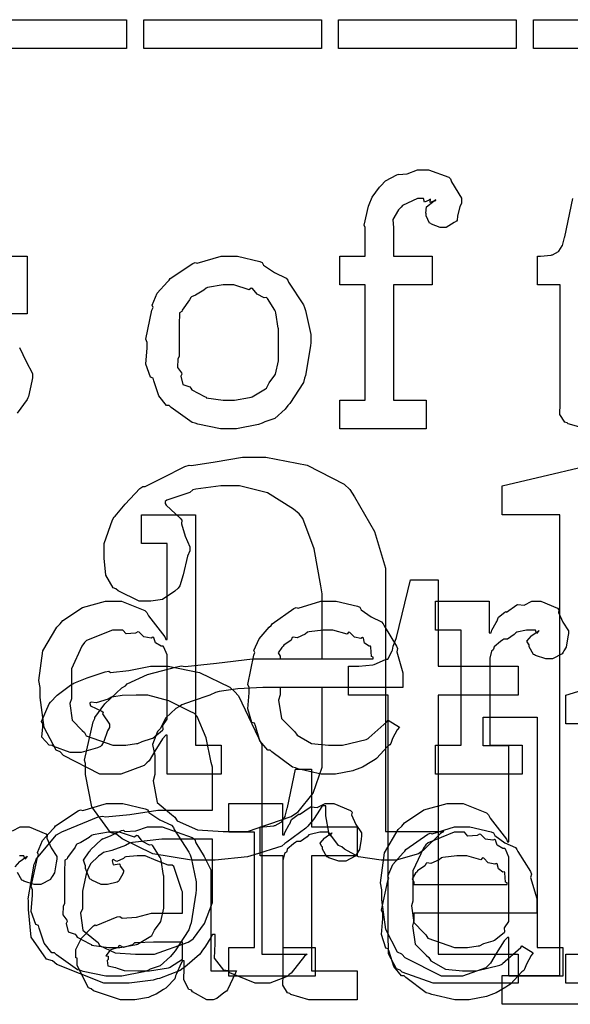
# Model space of a CAD drawing. Extents: x 0 to 8.5, y 0 to 11.
# Tile 324 of 379: x 5.063 to 5.329, y 7.297 to 7.772. Entities that reach past the tile are written whole.
import ezdxf

# ---------------------------------------------------------------- set-up
doc = ezdxf.new("R2010")
doc.units = 0
doc.layers.get('0').update_dxf_attribs({"linetype": 'CONTINUOUS'})

msp = doc.modelspace()

# ---------------------------------------------------------------- linework, layer by layer
at = {"color": 0}
for points in [[(5.02914, 7.77225), (5.11486, 7.77225), (5.11486, 7.75836), (5.02914, 7.75836), (5.02914, 7.77225)], [(5.12315, 7.77225), (5.20888, 7.77225), (5.20888, 7.75836), (5.12315, 7.75836), (5.12315, 7.77225)], [(5.21712, 7.77225), (5.30285, 7.77225), (5.30285, 7.75836), (5.21712, 7.75836), (5.21712, 7.77225)], [(5.31114, 7.77225), (5.39686, 7.77225), (5.39686, 7.75836), (5.31114, 7.75836), (5.31114, 7.77225)], [(5.21778, 7.58876), (5.22993, 7.58876), (5.22993, 7.64432), (5.21778, 7.64432), (5.21778, 7.65821), (5.22993, 7.65821), (5.22993, 7.6721), (5.22944, 7.67313), (5.23156, 7.68235), (5.23188, 7.68317), (5.23188, 7.68317), (5.23335, 7.68664), (5.23693, 7.69146), (5.23753, 7.69206), (5.23753, 7.69206), (5.23975, 7.69456), (5.24517, 7.69738), (5.24599, 7.69769), (5.24604, 7.69754), (5.25017, 7.69786), (5.25515, 7.69987), (5.25683, 7.69987), (5.26042, 7.69987), (5.27029, 7.69629), (5.27115, 7.69553), (5.27154, 7.69407), (5.27636, 7.68625), (5.27636, 7.6836), (5.27567, 7.68218), (5.27442, 7.67746), (5.27425, 7.67557), (5.27399, 7.67513), (5.27289, 7.67437), (5.26899, 7.6721), (5.26768, 7.6721), (5.26617, 7.6721), (5.26199, 7.67372), (5.26161, 7.67404), (5.2609, 7.67415), (5.25944, 7.67768), (5.25944, 7.67882), (5.25922, 7.67893), (5.2596, 7.68197), (5.26324, 7.6849), (5.264, 7.68511), (5.264, 7.68533), (5.2634, 7.6849), (5.26124, 7.68403), (5.26139, 7.68576), (5.26139, 7.68576), (5.26085, 7.68522), (5.25851, 7.68425), (5.25803, 7.68599), (5.25792, 7.68599), (5.25526, 7.68599), (5.24789, 7.68257), (5.24729, 7.68186), (5.24604, 7.68061), (5.24333, 7.67589), (5.2436, 7.67193), (5.2436, 7.67057), (5.2436, 7.65821), (5.26226, 7.65821), (5.26226, 7.64432), (5.2436, 7.64432), (5.2436, 7.58876), (5.25944, 7.58876), (5.25944, 7.57487), (5.21778, 7.57487), (5.21778, 7.58876)], [(5.16428, 7.57487), (5.16021, 7.57487), (5.14919, 7.57726), (5.148, 7.57769), (5.14649, 7.57796), (5.13629, 7.58529), (5.13542, 7.58615), (5.13411, 7.58615), (5.13037, 7.59088), (5.12804, 7.59814), (5.12761, 7.59939), (5.12636, 7.59978), (5.12414, 7.60618), (5.12478, 7.61399), (5.12478, 7.61654), (5.12414, 7.61811), (5.12711, 7.63222), (5.12761, 7.63346), (5.12717, 7.63456), (5.12961, 7.64031), (5.13456, 7.64583), (5.13542, 7.64671), (5.1359, 7.64746), (5.14675, 7.65474), (5.148, 7.65517), (5.14899, 7.65479), (5.16043, 7.65821), (5.16428, 7.65821), (5.16829, 7.65821), (5.1791, 7.65571), (5.18033, 7.65517), (5.18093, 7.65381), (5.18614, 7.65028), (5.19185, 7.64768), (5.19271, 7.64671), (5.19303, 7.64561), (5.20025, 7.63476), (5.20074, 7.63346), (5.20122, 7.63194), (5.20378, 7.62039), (5.20378, 7.61654), (5.2035, 7.61496), (5.20122, 7.60069), (5.20074, 7.59939), (5.20025, 7.59728), (5.19358, 7.58713), (5.19271, 7.58615), (5.1914, 7.58442), (5.18631, 7.57992), (5.18153, 7.57824), (5.18033, 7.57769), (5.17844, 7.57699), (5.16781, 7.57487), (5.16428, 7.57487)], [(5.16428, 7.58876), (5.16694, 7.58876), (5.17415, 7.59006), (5.17492, 7.59028), (5.17546, 7.59044), (5.18181, 7.59418), (5.18229, 7.59462), (5.18229, 7.59462), (5.18365, 7.59711), (5.18642, 7.60075), (5.18664, 7.60135), (5.18664, 7.60135), (5.18815, 7.60769), (5.18815, 7.60981), (5.18815, 7.62326), (5.18799, 7.62349), (5.18685, 7.63092), (5.18664, 7.63151), (5.18642, 7.63211), (5.18278, 7.63781), (5.18229, 7.63824), (5.18121, 7.63813), (5.17779, 7.63992), (5.17567, 7.64258), (5.17492, 7.64279), (5.17393, 7.64204), (5.16667, 7.64432), (5.16428, 7.64432), (5.16151, 7.64432), (5.15397, 7.64307), (5.15321, 7.64279), (5.15207, 7.64182), (5.14811, 7.63937), (5.14621, 7.63867), (5.14583, 7.63824), (5.14529, 7.63715), (5.14171, 7.63217), (5.1415, 7.63151), (5.1404, 7.63081), (5.14019, 7.62517), (5.14019, 7.62326), (5.14019, 7.60981), (5.1396, 7.60872), (5.13938, 7.60454), (5.14128, 7.602), (5.1415, 7.60135), (5.14106, 7.60032), (5.14199, 7.59625), (5.14535, 7.59517), (5.14583, 7.59462), (5.14626, 7.59369), (5.15246, 7.59056), (5.15321, 7.59028), (5.15326, 7.5899), (5.16151, 7.58876), (5.16428, 7.58876)], [(5.1525, 7.36686), (5.14621, 7.36686), (5.1275, 7.36996), (5.11268, 7.37717), (5.11019, 7.37924), (5.10715, 7.38032), (5.09804, 7.39258), (5.095, 7.40831), (5.095, 7.41351), (5.09457, 7.41521), (5.09879, 7.43371), (5.09956, 7.43522), (5.0995, 7.43576), (5.10433, 7.44233), (5.11257, 7.45003), (5.11431, 7.45107), (5.11518, 7.45204), (5.12494, 7.45649), (5.13846, 7.46007), (5.14122, 7.46061), (5.14318, 7.46035), (5.15831, 7.46192), (5.17557, 7.46408), (5.18137, 7.46408), (5.20915, 7.46408), (5.20915, 7.49533), (5.2085, 7.49924), (5.2054, 7.51714), (5.19993, 7.53174), (5.19808, 7.53396), (5.19532, 7.53618), (5.18289, 7.544), (5.16938, 7.54742), (5.16488, 7.54742), (5.16037, 7.54742), (5.14822, 7.54579), (5.14686, 7.54546), (5.1454, 7.54417), (5.13428, 7.54047), (5.1334, 7.53982), (5.1334, 7.53896), (5.13396, 7.53808), (5.14079, 7.53185), (5.14144, 7.53093), (5.14128, 7.52914), (5.14312, 7.52322), (5.14535, 7.51796), (5.14535, 7.51617), (5.14421, 7.51346), (5.14219, 7.50461), (5.14063, 7.49924), (5.13971, 7.49815), (5.13807, 7.49658), (5.13211, 7.49268), (5.12657, 7.49186), (5.12472, 7.49186), (5.12099, 7.49186), (5.11074, 7.49675), (5.10975, 7.49772), (5.10835, 7.49821), (5.10482, 7.50435), (5.10411, 7.51258), (5.10411, 7.51531), (5.10411, 7.51958), (5.10807, 7.53108), (5.10889, 7.53244), (5.10932, 7.53276), (5.11421, 7.53868), (5.12125, 7.54611), (5.12278, 7.54719), (5.12386, 7.54715), (5.13226, 7.55132), (5.1429, 7.55681), (5.14513, 7.5574), (5.14621, 7.55724), (5.15761, 7.55908), (5.17085, 7.56131), (5.17529, 7.56131), (5.18197, 7.56131), (5.20204, 7.5574), (5.21978, 7.54829), (5.2226, 7.54568), (5.22483, 7.5421), (5.23449, 7.52539), (5.23975, 7.50776), (5.23975, 7.50185), (5.23975, 7.38075), (5.26796, 7.38075), (5.26633, 7.37983), (5.25803, 7.37169), (5.25689, 7.37099), (5.25569, 7.36996), (5.24485, 7.36686), (5.24126, 7.36686), (5.23763, 7.36686), (5.22678, 7.36849), (5.22, 7.37229), (5.21869, 7.37337), (5.21707, 7.37397), (5.21235, 7.38032), (5.21089, 7.38829), (5.21089, 7.39094), (5.21089, 7.39312), (5.20915, 7.39312), (5.20817, 7.3915), (5.20508, 7.38661), (5.2029, 7.38417), (5.20221, 7.38336), (5.20139, 7.38238), (5.19222, 7.37554), (5.19114, 7.37489), (5.18967, 7.37364), (5.17643, 7.36947), (5.17486, 7.36903), (5.17312, 7.36849), (5.15767, 7.36686), (5.1525, 7.36686)], [(5.1084, 7.40847), (5.102, 7.40847), (5.08442, 7.41738), (5.08279, 7.41911), (5.08083, 7.42003), (5.07508, 7.43099), (5.07324, 7.44536), (5.07324, 7.45014), (5.07254, 7.4535), (5.07454, 7.46793), (5.08117, 7.47922), (5.08279, 7.48096), (5.0841, 7.48253), (5.09353, 7.48872), (5.10465, 7.49181), (5.1084, 7.49181), (5.11247, 7.49181), (5.12364, 7.48731), (5.12468, 7.48639), (5.12538, 7.48481), (5.13331, 7.47467), (5.13379, 7.47336), (5.13444, 7.47336), (5.13444, 7.51958), (5.12207, 7.51958), (5.12207, 7.53347), (5.14811, 7.53347), (5.14811, 7.42236), (5.16049, 7.42236), (5.16049, 7.40847), (5.13444, 7.40847), (5.13444, 7.42714), (5.13379, 7.42714), (5.13222, 7.42551), (5.12842, 7.41943), (5.12571, 7.41487), (5.12468, 7.4139), (5.12332, 7.41254), (5.11208, 7.40847), (5.1084, 7.40847)], [(5.26812, 7.30767), (5.26281, 7.30767), (5.24783, 7.31293), (5.24685, 7.31396), (5.24507, 7.31451), (5.24121, 7.32172), (5.241, 7.33219), (5.241, 7.33567), (5.241, 7.44656), (5.2219, 7.44656), (5.2219, 7.46044), (5.2245, 7.46044), (5.22694, 7.46044), (5.23361, 7.46121), (5.23426, 7.46132), (5.23426, 7.46132), (5.23975, 7.46371), (5.24013, 7.46392), (5.24089, 7.46392), (5.243, 7.46783), (5.24317, 7.46826), (5.24317, 7.46826), (5.24338, 7.47021), (5.24496, 7.47379), (5.24511, 7.47433), (5.25185, 7.50211), (5.26508, 7.50211), (5.26508, 7.46044), (5.30371, 7.46044), (5.30371, 7.44656), (5.26508, 7.44656), (5.26508, 7.32156), (5.30371, 7.32156), (5.30371, 7.30767), (5.30208, 7.30767), (5.29839, 7.30767), (5.29719, 7.30767), (5.29503, 7.30767), (5.29015, 7.30767), (5.28851, 7.30767), (5.28597, 7.30767), (5.28022, 7.30767), (5.27832, 7.30767), (5.27576, 7.30767), (5.27001, 7.30767), (5.26812, 7.30767)], [(5.21278, 7.40847), (5.20865, 7.40847), (5.19749, 7.41103), (5.19629, 7.41151), (5.19488, 7.41178), (5.18494, 7.41911), (5.18414, 7.41997), (5.18294, 7.41992), (5.17919, 7.42453), (5.17697, 7.43175), (5.17654, 7.433), (5.17529, 7.43338), (5.17329, 7.43989), (5.17393, 7.4476), (5.17393, 7.45014), (5.17329, 7.45171), (5.17626, 7.46582), (5.17676, 7.46707), (5.17632, 7.4681), (5.17876, 7.47374), (5.18371, 7.47922), (5.18457, 7.48008), (5.18506, 7.48085), (5.19553, 7.48828), (5.19672, 7.48876), (5.19769, 7.48839), (5.2085, 7.49181), (5.21213, 7.49181), (5.21593, 7.49181), (5.22618, 7.48947), (5.22732, 7.48899), (5.22797, 7.48763), (5.23281, 7.48421), (5.23785, 7.48182), (5.23861, 7.48096), (5.2391, 7.47988), (5.24511, 7.47021), (5.24556, 7.46903), (5.24517, 7.46744), (5.24815, 7.45725), (5.24815, 7.45383), (5.24815, 7.45014), (5.18892, 7.45014), (5.18892, 7.44667), (5.18821, 7.44407), (5.18956, 7.43528), (5.19488, 7.42996), (5.19607, 7.42888), (5.1971, 7.42725), (5.2041, 7.42318), (5.21224, 7.42236), (5.21496, 7.42236), (5.21907, 7.42236), (5.23042, 7.42507), (5.23144, 7.42563), (5.23167, 7.42594), (5.2404, 7.43365), (5.241, 7.43451), (5.24642, 7.43104), (5.24544, 7.42985), (5.24317, 7.42567), (5.24229, 7.42324), (5.24186, 7.42258), (5.24089, 7.42188), (5.2354, 7.41596), (5.23469, 7.41542), (5.23318, 7.4145), (5.22863, 7.41178), (5.22601, 7.41075), (5.22515, 7.41043), (5.22396, 7.40994), (5.21556, 7.40847), (5.21278, 7.40847)], [(5.26394, 7.42236), (5.27632, 7.42236), (5.27632, 7.47792), (5.26394, 7.47792), (5.26394, 7.49181), (5.28976, 7.49181), (5.28976, 7.47661), (5.29064, 7.47661), (5.29064, 7.47661), (5.29096, 7.47781), (5.29313, 7.48161), (5.29346, 7.48204), (5.29346, 7.48204), (5.29417, 7.48406), (5.29736, 7.48649), (5.29779, 7.48682), (5.29807, 7.48654), (5.30311, 7.49007), (5.30365, 7.49029), (5.30365, 7.49018), (5.30658, 7.4899), (5.31039, 7.49181), (5.31168, 7.49181), (5.31461, 7.49181), (5.32264, 7.48839), (5.3234, 7.48768), (5.32314, 7.48633), (5.32525, 7.48167), (5.32796, 7.4776), (5.32796, 7.47618), (5.32775, 7.47456), (5.32693, 7.46962), (5.32579, 7.46783), (5.32536, 7.46729), (5.32493, 7.46647), (5.32036, 7.46403), (5.31885, 7.46403), (5.31706, 7.46403), (5.31212, 7.46565), (5.31168, 7.46599), (5.31119, 7.46615), (5.30908, 7.46978), (5.30908, 7.47097), (5.30881, 7.47097), (5.30794, 7.4726), (5.31017, 7.4751), (5.31039, 7.47532), (5.31033, 7.47532), (5.31028, 7.47532), (5.31332, 7.47743), (5.31364, 7.47749), (5.31364, 7.47771), (5.31353, 7.47732), (5.31256, 7.47618), (5.31207, 7.47792), (5.3119, 7.47792), (5.31131, 7.47792), (5.30994, 7.47792), (5.30951, 7.47792), (5.30778, 7.47792), (5.30311, 7.47683), (5.30257, 7.47661), (5.30181, 7.47569), (5.29856, 7.47353), (5.29665, 7.47347), (5.29628, 7.47314), (5.29519, 7.47239), (5.2921, 7.46983), (5.29189, 7.46869), (5.29172, 7.46838), (5.29081, 7.46767), (5.28999, 7.46431), (5.28999, 7.46317), (5.28999, 7.42236), (5.30561, 7.42236), (5.30561, 7.40847), (5.26394, 7.40847), (5.26394, 7.42236)], [(5.11253, 7.42236), (5.11447, 7.42236), (5.11968, 7.42313), (5.12033, 7.42324), (5.12033, 7.42324), (5.12244, 7.42421), (5.12696, 7.42557), (5.1275, 7.42583), (5.1275, 7.42583), (5.13217, 7.42958), (5.13249, 7.42996), (5.13249, 7.42996), (5.13243, 7.43181), (5.13444, 7.43485), (5.13444, 7.43582), (5.13444, 7.46446), (5.13444, 7.46588), (5.13282, 7.46972), (5.13249, 7.47011), (5.13162, 7.47006), (5.12885, 7.47174), (5.12804, 7.47418), (5.1275, 7.47444), (5.12668, 7.47407), (5.12326, 7.47467), (5.12099, 7.47694), (5.12033, 7.47706), (5.11914, 7.47646), (5.11469, 7.47607), (5.11307, 7.47792), (5.11253, 7.47792), (5.10801, 7.47792), (5.0956, 7.47288), (5.09451, 7.47185), (5.09332, 7.47021), (5.08822, 7.45925), (5.08822, 7.45557), (5.08822, 7.44472), (5.08746, 7.44243), (5.0886, 7.43446), (5.09343, 7.42947), (5.09451, 7.42844), (5.09543, 7.42692), (5.10824, 7.42236), (5.11253, 7.42236)], [(5.18892, 7.46403), (5.23383, 7.46403), (5.23383, 7.4649), (5.23307, 7.46517), (5.23275, 7.46972), (5.23253, 7.47011), (5.23182, 7.47006), (5.22965, 7.47157), (5.22906, 7.47396), (5.22863, 7.47424), (5.22792, 7.47385), (5.22478, 7.4745), (5.22254, 7.47672), (5.2219, 7.47683), (5.22119, 7.47597), (5.21436, 7.47792), (5.21213, 7.47792), (5.20964, 7.47792), (5.20285, 7.47706), (5.20215, 7.47683), (5.20107, 7.47597), (5.1971, 7.47418), (5.19521, 7.4745), (5.19476, 7.47424), (5.19422, 7.4731), (5.19065, 7.47054), (5.19043, 7.47011), (5.18967, 7.46951), (5.18799, 7.46685), (5.18892, 7.46539), (5.18892, 7.4649), (5.18892, 7.46403)], [(5.11219, 7.30767), (5.10394, 7.30767), (5.08117, 7.31657), (5.07921, 7.31831), (5.07622, 7.31922), (5.06885, 7.32975), (5.06749, 7.34315), (5.06749, 7.3476), (5.06743, 7.34836), (5.07036, 7.36496), (5.07096, 7.36626), (5.07118, 7.3674), (5.08111, 7.37907), (5.08247, 7.37993), (5.08365, 7.38064), (5.10113, 7.38775), (5.10331, 7.38818), (5.10471, 7.38775), (5.11649, 7.38894), (5.12999, 7.391), (5.13456, 7.391), (5.15625, 7.391), (5.15625, 7.41183), (5.15571, 7.41411), (5.15326, 7.42589), (5.14899, 7.43619), (5.14757, 7.43767), (5.14518, 7.43875), (5.13531, 7.44374), (5.12511, 7.44656), (5.12175, 7.44656), (5.11947, 7.44656), (5.11274, 7.44629), (5.10872, 7.44569), (5.10764, 7.44547), (5.10596, 7.44456), (5.10021, 7.44282), (5.09782, 7.44314), (5.09722, 7.44288), (5.09722, 7.44243), (5.09754, 7.4414), (5.10297, 7.43881), (5.10351, 7.43832), (5.10325, 7.43744), (5.10656, 7.43257), (5.10656, 7.43093), (5.10574, 7.42936), (5.10394, 7.42421), (5.10275, 7.42225), (5.10221, 7.42182), (5.10086, 7.42106), (5.09304, 7.41878), (5.0905, 7.41878), (5.08762, 7.41878), (5.07975, 7.42171), (5.079, 7.42225), (5.07758, 7.42247), (5.074, 7.42622), (5.07443, 7.43126), (5.07443, 7.43289), (5.07379, 7.43375), (5.07747, 7.44228), (5.07813, 7.44308), (5.07813, 7.44308), (5.08132, 7.4465), (5.08778, 7.45133), (5.08897, 7.45199), (5.08946, 7.45221), (5.09581, 7.45481), (5.1046, 7.45774), (5.10633, 7.45806), (5.1071, 7.45751), (5.11594, 7.45844), (5.12646, 7.46044), (5.12999, 7.46044), (5.13499, 7.46044), (5.15007, 7.45742), (5.16465, 7.45036), (5.16689, 7.44829), (5.16883, 7.44618), (5.18012, 7.42258), (5.18012, 7.41465), (5.18012, 7.32156), (5.20204, 7.32156), (5.20063, 7.32064), (5.19422, 7.3125), (5.19336, 7.31179), (5.19233, 7.31076), (5.18397, 7.30767), (5.18121, 7.30767), (5.17681, 7.30767), (5.16465, 7.31256), (5.16363, 7.31353), (5.16178, 7.31396), (5.15733, 7.31967), (5.15756, 7.32682), (5.15756, 7.32915), (5.15756, 7.33111), (5.15625, 7.33111), (5.15543, 7.32969), (5.15294, 7.32542), (5.15115, 7.32297), (5.15061, 7.32221), (5.15001, 7.3215), (5.14301, 7.31537), (5.14214, 7.31483), (5.14079, 7.31369), (5.13075, 7.30994), (5.12956, 7.30963), (5.12771, 7.30914), (5.11604, 7.30767), (5.11219, 7.30767)], [(5.32676, 7.32156), (5.34847, 7.32156), (5.34847, 7.43267), (5.32676, 7.43267), (5.32676, 7.44656), (5.37235, 7.46044), (5.37235, 7.32156), (5.39382, 7.32156), (5.39382, 7.30767), (5.32676, 7.30767), (5.32676, 7.32156)], [(5.16553, 7.38075), (5.17324, 7.38075), (5.19417, 7.38803), (5.19635, 7.38943), (5.19769, 7.39019), (5.20481, 7.39931), (5.20915, 7.41178), (5.20915, 7.4159), (5.20915, 7.45019), (5.18463, 7.45019), (5.18056, 7.45019), (5.16846, 7.4496), (5.1595, 7.44824), (5.15771, 7.44781), (5.155, 7.44656), (5.14643, 7.44362), (5.14144, 7.44185), (5.14035, 7.44108), (5.13857, 7.44), (5.13385, 7.43565), (5.13167, 7.43153), (5.13124, 7.43044), (5.12983, 7.42893), (5.12744, 7.42264), (5.12842, 7.41743), (5.12842, 7.41569), (5.12842, 7.40831), (5.12761, 7.40522), (5.12956, 7.39475), (5.13656, 7.38889), (5.13818, 7.38769), (5.13926, 7.38596), (5.14908, 7.38162), (5.1614, 7.38075), (5.16553, 7.38075)], [(5.27317, 7.31093), (5.26676, 7.31093), (5.24918, 7.31982), (5.24756, 7.32156), (5.24561, 7.32249), (5.23986, 7.33344), (5.23801, 7.34782), (5.23801, 7.3526), (5.23731, 7.35596), (5.23931, 7.37039), (5.24593, 7.38167), (5.24756, 7.3834), (5.24886, 7.38499), (5.25831, 7.39117), (5.26942, 7.39426), (5.27317, 7.39426), (5.27724, 7.39426), (5.28842, 7.38976), (5.28944, 7.38883), (5.29015, 7.38726), (5.29807, 7.37711), (5.29856, 7.37582), (5.29921, 7.37582), (5.29921, 7.42204), (5.28683, 7.42204), (5.28683, 7.43593), (5.31288, 7.43593), (5.31288, 7.32482), (5.32525, 7.32482), (5.32525, 7.31093), (5.29921, 7.31093), (5.29921, 7.32958), (5.29856, 7.32958), (5.29699, 7.32796), (5.29318, 7.32189), (5.29047, 7.31733), (5.28944, 7.31635), (5.28808, 7.315), (5.27686, 7.31093), (5.27317, 7.31093)], [(5.20574, 7.29964), (5.20269, 7.29964), (5.19412, 7.30219), (5.19358, 7.30268), (5.19254, 7.30296), (5.19015, 7.30664), (5.19032, 7.31185), (5.19032, 7.31353), (5.19032, 7.36908), (5.17925, 7.36908), (5.17925, 7.38297), (5.18078, 7.38297), (5.18078, 7.38297), (5.18587, 7.38351), (5.18619, 7.38362), (5.18653, 7.38368), (5.18946, 7.38519), (5.18967, 7.38536), (5.18967, 7.38536), (5.19129, 7.38792), (5.1914, 7.38818), (5.1914, 7.38818), (5.19239, 7.39193), (5.19249, 7.39231), (5.1964, 7.41075), (5.204, 7.41075), (5.204, 7.38297), (5.22613, 7.38297), (5.22613, 7.36908), (5.204, 7.36908), (5.204, 7.31353), (5.22613, 7.31353), (5.22613, 7.29964), (5.22515, 7.29964), (5.22293, 7.29964), (5.22222, 7.29964), (5.22097, 7.29964), (5.21815, 7.29964), (5.21724, 7.29964), (5.21582, 7.29964), (5.21262, 7.29964), (5.21158, 7.29964), (5.21013, 7.29964), (5.20682, 7.29964), (5.20574, 7.29964)], [(5.109, 7.31093), (5.10493, 7.31093), (5.09392, 7.31332), (5.09272, 7.31375), (5.09119, 7.31401), (5.081, 7.32135), (5.08014, 7.32221), (5.07883, 7.32221), (5.07508, 7.32693), (5.07275, 7.33421), (5.07232, 7.33544), (5.07107, 7.33583), (5.06885, 7.34224), (5.0695, 7.35004), (5.0695, 7.3526), (5.06885, 7.35417), (5.07183, 7.36828), (5.07232, 7.36951), (5.07189, 7.37061), (5.07433, 7.37636), (5.07926, 7.38189), (5.08014, 7.38276), (5.08062, 7.38351), (5.09147, 7.39079), (5.09272, 7.39122), (5.09369, 7.39085), (5.10514, 7.39426), (5.109, 7.39426), (5.11301, 7.39426), (5.12381, 7.39176), (5.12506, 7.39122), (5.12565, 7.38986), (5.13086, 7.38633), (5.13656, 7.38374), (5.13743, 7.38276), (5.13775, 7.38167), (5.14497, 7.37082), (5.14546, 7.36951), (5.14594, 7.368), (5.14849, 7.35644), (5.14849, 7.3526), (5.14822, 7.35101), (5.14594, 7.33675), (5.14546, 7.33544), (5.14497, 7.33333), (5.13829, 7.32319), (5.13743, 7.32221), (5.13612, 7.32047), (5.13103, 7.31597), (5.12625, 7.31429), (5.12506, 7.31375), (5.12315, 7.31304), (5.11253, 7.31093), (5.109, 7.31093)], [(5.16417, 7.32482), (5.17654, 7.32482), (5.17654, 7.38038), (5.16417, 7.38038), (5.16417, 7.39426), (5.19, 7.39426), (5.19, 7.37907), (5.19086, 7.37907), (5.19086, 7.37907), (5.19119, 7.38026), (5.19336, 7.38406), (5.19368, 7.3845), (5.19368, 7.3845), (5.19439, 7.3865), (5.1976, 7.38894), (5.19803, 7.38926), (5.19829, 7.389), (5.20335, 7.39253), (5.20389, 7.39274), (5.20389, 7.39264), (5.20682, 7.39236), (5.21061, 7.39426), (5.21192, 7.39426), (5.21485, 7.39426), (5.22287, 7.39085), (5.22364, 7.39014), (5.22336, 7.38878), (5.22547, 7.38411), (5.22819, 7.38004), (5.22819, 7.37864), (5.22797, 7.37701), (5.22715, 7.37207), (5.22601, 7.37028), (5.22558, 7.36974), (5.22515, 7.36893), (5.2206, 7.36649), (5.21907, 7.36649), (5.21729, 7.36649), (5.21235, 7.36811), (5.21192, 7.36843), (5.21143, 7.3686), (5.20931, 7.37224), (5.20931, 7.37343), (5.20904, 7.37343), (5.20817, 7.37506), (5.21039, 7.37756), (5.21061, 7.37776), (5.21056, 7.37776), (5.2105, 7.37776), (5.21354, 7.37989), (5.21386, 7.37993), (5.21386, 7.38015), (5.21376, 7.37978), (5.21278, 7.37864), (5.21229, 7.38038), (5.21213, 7.38038), (5.21153, 7.38038), (5.21018, 7.38038), (5.20975, 7.38038), (5.20801, 7.38038), (5.20335, 7.37929), (5.20281, 7.37907), (5.20204, 7.37815), (5.19879, 7.37597), (5.19689, 7.37592), (5.1965, 7.3756), (5.19542, 7.37483), (5.19233, 7.37229), (5.19211, 7.37115), (5.19194, 7.37082), (5.19103, 7.37011), (5.19021, 7.36675), (5.19021, 7.36561), (5.19021, 7.32482), (5.20583, 7.32482), (5.20583, 7.31093), (5.16417, 7.31093), (5.16417, 7.32482)], [(5.109, 7.32482), (5.11165, 7.32482), (5.11887, 7.32611), (5.11963, 7.32633), (5.12017, 7.3265), (5.12651, 7.33024), (5.12701, 7.33068), (5.12701, 7.33068), (5.12836, 7.33317), (5.13113, 7.33681), (5.13135, 7.3374), (5.13135, 7.3374), (5.13286, 7.34375), (5.13286, 7.34586), (5.13286, 7.35932), (5.13271, 7.35954), (5.13157, 7.36697), (5.13135, 7.36757), (5.13113, 7.36817), (5.1275, 7.37386), (5.12701, 7.37429), (5.12592, 7.37418), (5.1225, 7.37597), (5.12039, 7.37864), (5.11963, 7.37885), (5.11865, 7.3781), (5.11139, 7.38038), (5.109, 7.38038), (5.10622, 7.38038), (5.09868, 7.37913), (5.09793, 7.37885), (5.09679, 7.37787), (5.09283, 7.37543), (5.09093, 7.37472), (5.09056, 7.37429), (5.09, 7.37321), (5.08643, 7.36822), (5.08621, 7.36757), (5.08513, 7.36686), (5.0849, 7.36122), (5.0849, 7.35932), (5.0849, 7.34586), (5.08431, 7.34478), (5.0841, 7.3406), (5.08599, 7.33806), (5.08621, 7.3374), (5.08578, 7.33637), (5.08669, 7.33231), (5.09006, 7.33122), (5.09056, 7.33068), (5.09099, 7.32975), (5.09717, 7.32661), (5.09793, 7.32633), (5.09799, 7.32596), (5.10622, 7.32482), (5.109, 7.32482)], [(5.1166, 7.29964), (5.11187, 7.29964), (5.09885, 7.30399), (5.09771, 7.30485), (5.09646, 7.30533), (5.09099, 7.31608), (5.09099, 7.31961), (5.09044, 7.31988), (5.09039, 7.32379), (5.09261, 7.32829), (5.09293, 7.32894), (5.09283, 7.32904), (5.0989, 7.33524), (5.09967, 7.33567), (5.10015, 7.33544), (5.11035, 7.33957), (5.1116, 7.33979), (5.11274, 7.33903), (5.11957, 7.33942), (5.1269, 7.34131), (5.12939, 7.34131), (5.14176, 7.34131), (5.14176, 7.35172), (5.14144, 7.35226), (5.13758, 7.36382), (5.13678, 7.36453), (5.13493, 7.36453), (5.12912, 7.36681), (5.12375, 7.36908), (5.12201, 7.36908), (5.12001, 7.36908), (5.11458, 7.36854), (5.11399, 7.36843), (5.11333, 7.36768), (5.11019, 7.36626), (5.10846, 7.36729), (5.10813, 7.36714), (5.10813, 7.36692), (5.10786, 7.3666), (5.1084, 7.36464), (5.11128, 7.36518), (5.1116, 7.36496), (5.11176, 7.36404), (5.11333, 7.36199), (5.11333, 7.36128), (5.11307, 7.36029), (5.11117, 7.35704), (5.11074, 7.35672), (5.11029, 7.35633), (5.10574, 7.35519), (5.10422, 7.35519), (5.1026, 7.35519), (5.09814, 7.35721), (5.09771, 7.35758), (5.09717, 7.35781), (5.09511, 7.36285), (5.09511, 7.36453), (5.09494, 7.36453), (5.09407, 7.36697), (5.0969, 7.37093), (5.09728, 7.37147), (5.09754, 7.37185), (5.10271, 7.3769), (5.10335, 7.37733), (5.10335, 7.37728), (5.10704, 7.37864), (5.11236, 7.38124), (5.11333, 7.38146), (5.11404, 7.38069), (5.11925, 7.38108), (5.12489, 7.38297), (5.12679, 7.38297), (5.13206, 7.38297), (5.14654, 7.37793), (5.14785, 7.3769), (5.14828, 7.37528), (5.15229, 7.36876), (5.15543, 7.36219), (5.15543, 7.35997), (5.15543, 7.31353), (5.16781, 7.31353), (5.16737, 7.31261), (5.16351, 7.30447), (5.16303, 7.30376), (5.16183, 7.30296), (5.15842, 7.30018), (5.15663, 7.29964), (5.15608, 7.29964), (5.1536, 7.29964), (5.14665, 7.30344), (5.14611, 7.30419), (5.14492, 7.30458), (5.14247, 7.30919), (5.14264, 7.31489), (5.14264, 7.31679), (5.14264, 7.31831), (5.14176, 7.31831), (5.14122, 7.31733), (5.13883, 7.31174), (5.13851, 7.31114), (5.13818, 7.30968), (5.13422, 7.30572), (5.13374, 7.30528), (5.1326, 7.30458), (5.12918, 7.30236), (5.12706, 7.30143), (5.12636, 7.30117), (5.12549, 7.30078), (5.11882, 7.29964), (5.1166, 7.29964)], [(5.27735, 7.29964), (5.27322, 7.29964), (5.26204, 7.30219), (5.26085, 7.30268), (5.25944, 7.30296), (5.24951, 7.31028), (5.24869, 7.31114), (5.2475, 7.31108), (5.24376, 7.31569), (5.24154, 7.32292), (5.2411, 7.32417), (5.23986, 7.32454), (5.23785, 7.33106), (5.2385, 7.33876), (5.2385, 7.34131), (5.23785, 7.34289), (5.24083, 7.35699), (5.24132, 7.35824), (5.24089, 7.35926), (5.24333, 7.3649), (5.24826, 7.37039), (5.24914, 7.37125), (5.24962, 7.37201), (5.2601, 7.37944), (5.26129, 7.37993), (5.26226, 7.37956), (5.27306, 7.38297), (5.27669, 7.38297), (5.28049, 7.38297), (5.29075, 7.38064), (5.29189, 7.38015), (5.29254, 7.37879), (5.29736, 7.37537), (5.3024, 7.37299), (5.30317, 7.37213), (5.30365, 7.37104), (5.30968, 7.36139), (5.31011, 7.36019), (5.30974, 7.35861), (5.31272, 7.34842), (5.31272, 7.345), (5.31272, 7.34131), (5.25347, 7.34131), (5.25347, 7.33783), (5.25276, 7.33524), (5.25412, 7.32644), (5.25944, 7.32112), (5.26064, 7.32004), (5.26167, 7.31842), (5.26867, 7.31435), (5.27681, 7.31353), (5.27951, 7.31353), (5.28364, 7.31353), (5.29497, 7.31625), (5.29601, 7.31679), (5.29622, 7.31711), (5.30496, 7.32482), (5.30556, 7.32568), (5.31099, 7.32221), (5.31, 7.32101), (5.30772, 7.31685), (5.30686, 7.3144), (5.30643, 7.31375), (5.30544, 7.31304), (5.29997, 7.30712), (5.29926, 7.30658), (5.29775, 7.30567), (5.29318, 7.30296), (5.29058, 7.30192), (5.28971, 7.3016), (5.28851, 7.30111), (5.28011, 7.29964), (5.27735, 7.29964)], [(5.27729, 7.32482), (5.27924, 7.32482), (5.28444, 7.32557), (5.2851, 7.32568), (5.2851, 7.32568), (5.28722, 7.32667), (5.29172, 7.32801), (5.29226, 7.32829), (5.29226, 7.32829), (5.29693, 7.33203), (5.29725, 7.33242), (5.29725, 7.33242), (5.29719, 7.33425), (5.29921, 7.33729), (5.29921, 7.33826), (5.29921, 7.36692), (5.29921, 7.36833), (5.29758, 7.37218), (5.29725, 7.37256), (5.29639, 7.3725), (5.29362, 7.37418), (5.29281, 7.37663), (5.29226, 7.3769), (5.29144, 7.37651), (5.28803, 7.37711), (5.28575, 7.37939), (5.2851, 7.3795), (5.2839, 7.3789), (5.27946, 7.37853), (5.27783, 7.38038), (5.27729, 7.38038), (5.27279, 7.38038), (5.26036, 7.37532), (5.25928, 7.37429), (5.25808, 7.37267), (5.25299, 7.36171), (5.25299, 7.35801), (5.25299, 7.34717), (5.25222, 7.34489), (5.25336, 7.33692), (5.25819, 7.33192), (5.25928, 7.33089), (5.26019, 7.32938), (5.273, 7.32482), (5.27729, 7.32482)], [(5.1224, 7.32156), (5.12836, 7.32156), (5.14458, 7.32736), (5.14626, 7.3285), (5.14708, 7.3291), (5.15246, 7.33643), (5.15625, 7.34646), (5.15625, 7.34978), (5.15625, 7.37711), (5.13715, 7.37711), (5.13194, 7.37711), (5.11774, 7.37549), (5.11632, 7.37517), (5.11436, 7.37397), (5.10769, 7.37153), (5.10368, 7.37056), (5.10286, 7.36996), (5.1014, 7.36893), (5.0975, 7.36524), (5.09603, 7.36214), (5.09571, 7.36128), (5.09521, 7.35949), (5.09353, 7.35206), (5.09353, 7.34956), (5.09353, 7.34347), (5.09256, 7.34136), (5.09381, 7.33311), (5.09983, 7.32818), (5.10113, 7.32721), (5.10183, 7.32579), (5.10938, 7.32226), (5.11914, 7.32156), (5.1224, 7.32156)], [(5.25347, 7.35519), (5.29839, 7.35519), (5.29839, 7.35607), (5.29764, 7.35633), (5.29731, 7.36089), (5.2971, 7.36128), (5.29639, 7.36122), (5.29422, 7.36274), (5.29362, 7.36513), (5.29318, 7.3654), (5.29249, 7.36501), (5.28933, 7.36567), (5.28711, 7.36789), (5.28646, 7.368), (5.28575, 7.36714), (5.27892, 7.36908), (5.27669, 7.36908), (5.27419, 7.36908), (5.26742, 7.36822), (5.26671, 7.368), (5.26563, 7.36714), (5.26167, 7.36535), (5.25976, 7.36567), (5.25933, 7.3654), (5.25879, 7.36426), (5.25521, 7.36171), (5.25499, 7.36128), (5.25424, 7.36068), (5.25256, 7.35801), (5.25347, 7.35656), (5.25347, 7.35607), (5.25347, 7.35519)], [(5.12244, 7.31353), (5.12587, 7.31353), (5.13514, 7.315), (5.13612, 7.31526), (5.13607, 7.31543), (5.14176, 7.31922), (5.14176, 7.32047), (5.14176, 7.32742), (5.13092, 7.32742), (5.12788, 7.32742), (5.11957, 7.3271), (5.11876, 7.32699), (5.11768, 7.32611), (5.11339, 7.32476), (5.1116, 7.32585), (5.11117, 7.32568), (5.11079, 7.32487), (5.10726, 7.32374), (5.10704, 7.32351), (5.10644, 7.32292), (5.10487, 7.32086), (5.10596, 7.32058), (5.10596, 7.32047), (5.10596, 7.31896), (5.10558, 7.31853), (5.10585, 7.31592), (5.10954, 7.31511), (5.11029, 7.31483), (5.11029, 7.31483), (5.11376, 7.31369), (5.12028, 7.31353), (5.12244, 7.31353)]]:
    msp.add_lwpolyline(points, close=True, dxfattribs=at)
for points in [[(5.33643, 7.57487), (5.32785, 7.57742), (5.32731, 7.5779), (5.32628, 7.57818), (5.32389, 7.58188), (5.32406, 7.58708), (5.32406, 7.58876), (5.32406, 7.64432), (5.31299, 7.64432), (5.31299, 7.65821), (5.31451, 7.65821), (5.31451, 7.65821), (5.31961, 7.65875), (5.31993, 7.65886), (5.32026, 7.6589), (5.32319, 7.66043), (5.3234, 7.6606), (5.3234, 7.6606), (5.32503, 7.66314), (5.32514, 7.66342), (5.32514, 7.66342), (5.32611, 7.66715), (5.32622, 7.66754), (5.33014, 7.68599)], [(5.05686, 7.65821), (5.06685, 7.65821), (5.06685, 7.63043), (5.05686, 7.63043)], [(5.06315, 7.61421), (5.06651, 7.60742), (5.06944, 7.60157), (5.06944, 7.59961), (5.06917, 7.59788), (5.0676, 7.5906), (5.06728, 7.58985), (5.06689, 7.58903), (5.06207, 7.58242)], [(5.38981, 7.29742), (5.29606, 7.29742), (5.29606, 7.31131), (5.29606, 7.31131), (5.32383, 7.31131), (5.32383, 7.53353), (5.29606, 7.53353), (5.29606, 7.54742), (5.35465, 7.56131)], [(5.05979, 7.38108), (5.06358, 7.38297), (5.06489, 7.38297), (5.06782, 7.38297), (5.07585, 7.37956), (5.07661, 7.37885), (5.07633, 7.3775), (5.07844, 7.37283), (5.08117, 7.36876), (5.08117, 7.36735), (5.08094, 7.36572), (5.08014, 7.36079), (5.079, 7.359), (5.07856, 7.35846), (5.07813, 7.35764), (5.07357, 7.35519), (5.07206, 7.35519), (5.07026, 7.35519), (5.06532, 7.35682), (5.06489, 7.35715), (5.0644, 7.35732), (5.06228, 7.36094)], [(5.06114, 7.36376), (5.06337, 7.36626), (5.06358, 7.36649), (5.06353, 7.36649), (5.06347, 7.36649), (5.06651, 7.3686), (5.06685, 7.36865), (5.06685, 7.36888), (5.06674, 7.36849), (5.06575, 7.36735), (5.06526, 7.36908), (5.06511, 7.36908), (5.06451, 7.36908), (5.06315, 7.36908)]]:
    msp.add_lwpolyline(points, dxfattribs=at)

doc.saveas('drawing.dxf')
